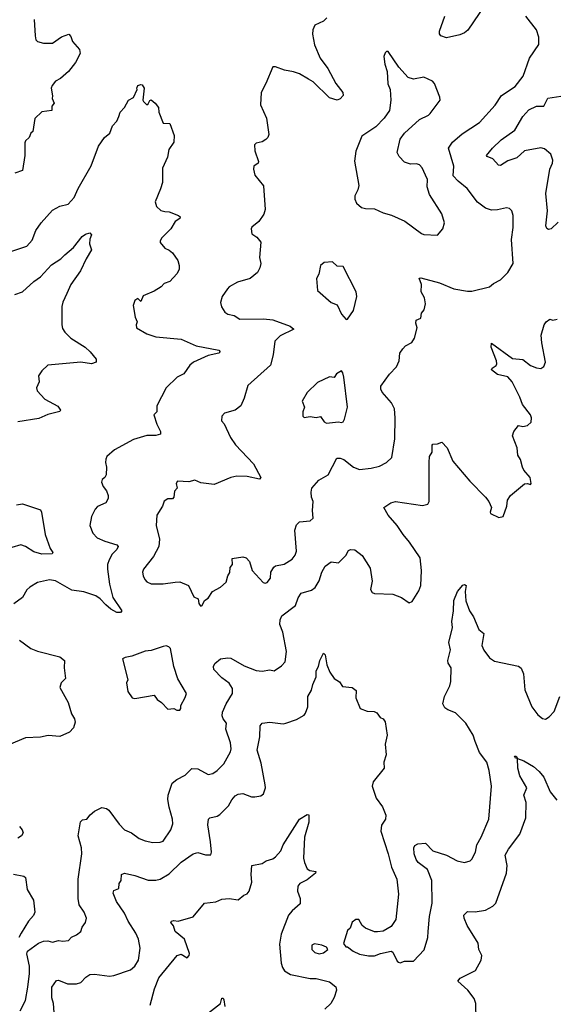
# Model space of a CAD drawing. Extents: x 2199565 to 2323334, y 894172 to 1018966.
# Tile 329 of 440: x 2297836 to 2301412, y 962790 to 969362. Entities that reach past the tile are written whole.
import ezdxf

# ---------------------------------------------------------------- set-up
doc = ezdxf.new("R2010")
doc.units = 0

msp = doc.modelspace()

# ---------------------------------------------------------------- linework, layer by layer
at = {"layer": '0CON10XD'}
for points in [[(2301016.9, 969573.1), (2300828.2, 969291.8), (2300806.4, 969273.6), (2300775, 969260), (2300685, 969240), (2300647.5, 969255), (2300638.3, 969268.3), (2300638, 969285), (2300674.4, 969385)], [(2297932.1, 969362.1), (2297939.2, 969255), (2297945, 969227.5), (2297955, 969216.2), (2297995, 969204), (2298055, 969204.3), (2298115, 969247.1), (2298165, 969264), (2298178.9, 969248.9), (2298188, 969215), (2298235, 969162.5), (2298241.2, 969135), (2298208.1, 969075), (2298163.1, 969015), (2298109.8, 968970.2), (2298075, 968951.4), (2298053.3, 968923.3), (2298047.5, 968905), (2298056.4, 968853.6), (2298053.3, 968835), (2298067.5, 968805), (2298050, 968785), (2298050, 968755), (2297985, 968746), (2297937.3, 968702.7), (2297923.6, 968616.4), (2297910, 968605), (2297898.8, 968575), (2297875.9, 968554.1), (2297870, 968540), (2297870.9, 968455), (2297855.6, 968355), (2297805, 968336.5)], [(2299885.7, 969375), (2299865, 969351.4), (2299806, 969325), (2299792, 969295), (2299790.6, 969265), (2299805, 969193.3), (2299841.4, 969105), (2299894, 969035), (2299947.1, 968935), (2299994.2, 968875), (2299995.7, 968855), (2299975, 968832.9), (2299955, 968824.4), (2299905, 968840.5), (2299795, 968947.5), (2299764.6, 968964.6), (2299705, 968999.4), (2299665, 969013.3), (2299605, 969023.8), (2299545, 969047.5), (2299525, 969047.5), (2299480, 968935), (2299447.5, 968875), (2299443.6, 968793.6), (2299484.1, 968704.1), (2299500, 968595), (2299492.5, 968575), (2299478.3, 968561.7), (2299453.9, 968546.1), (2299415, 968537.5), (2299404.2, 968525.8), (2299405.8, 968485.8), (2299430, 968415), (2299427.5, 968405), (2299400, 968385), (2299396, 968365), (2299406.2, 968325), (2299462.7, 968252.7), (2299475.6, 968095), (2299465, 968063.3), (2299433.3, 968015), (2299385, 967976.2), (2299380.8, 967965), (2299385, 967932.5), (2299419.3, 967909.3), (2299447, 967877), (2299438, 967775), (2299445.6, 967735), (2299439.4, 967705), (2299424.3, 967675), (2299375.6, 967634.4), (2299291.1, 967608.9), (2299235, 967578.6), (2299222.5, 967565), (2299188, 967515), (2299176.7, 967475), (2299183.3, 967445), (2299205, 967410), (2299225.9, 967395.9), (2299266.9, 967386.9), (2299305, 967362.5), (2299464.5, 967365.5), (2299525, 967358.1), (2299641.2, 967315), (2299666.7, 967295), (2299575, 967252), (2299538.8, 967215), (2299528.8, 967125), (2299510.8, 967055), (2299360, 966920), (2299335.5, 966834.5), (2299312, 966785), (2299275, 966756), (2299202.5, 966735), (2299186.7, 966715), (2299183.3, 966685), (2299201.2, 966665), (2299243.6, 966573.6), (2299277.5, 966525), (2299397.6, 966397.6), (2299446.2, 966305), (2299437.5, 966295), (2299355, 966312.2), (2299285, 966315.5), (2299245, 966305.6), (2299135, 966259.2), (2299045, 966270.8), (2299005, 966287.1), (2298965, 966276), (2298889.3, 966280.7), (2298880.8, 966265), (2298887.5, 966235), (2298870, 966215), (2298866, 966174), (2298855.9, 966164.1), (2298825, 966162.5), (2298801.2, 966148.8), (2298788.8, 966115), (2298751.2, 966055), (2298747.5, 965985), (2298768.9, 965895), (2298765.7, 965845), (2298730.6, 965779.4), (2298662.5, 965695), (2298655.8, 965675), (2298660.3, 965650.3), (2298670.8, 965625), (2298685, 965610), (2298715, 965597.1), (2298795, 965596.5), (2298873.8, 965606.2), (2298905, 965609.4), (2298963.8, 965585), (2298999.3, 965509.3), (2299027.5, 965495), (2299032, 965465), (2299040.5, 965450.5), (2299045, 965446.7)], [(2299045, 965446.7), (2299055, 965451.2), (2299070, 965485), (2299095, 965501.2), (2299124, 965545), (2299176.1, 965573.9), (2299215, 965607.5), (2299225, 965650), (2299239.3, 965670.7), (2299242, 965705), (2299256.2, 965725), (2299253.9, 965766.1), (2299325, 965776), (2299348.8, 965768.8), (2299370, 965745), (2299387.5, 965685), (2299462.5, 965605), (2299475, 965600), (2299487.5, 965605), (2299510, 965635), (2299513.8, 965675), (2299532.3, 965707.7), (2299545, 965716), (2299602.6, 965727.4), (2299655, 965760.6), (2299675, 965788), (2299683.6, 965815), (2299673.3, 965955), (2299685, 965990), (2299705, 966009.2), (2299775, 966016.2), (2299796.2, 966035), (2299790.6, 966085), (2299794.2, 966145), (2299784.5, 966174.5), (2299782.7, 966207.3), (2299786, 966234), (2299832.9, 966287.1), (2299895, 966323.8), (2299953.8, 966435), (2299975, 966436), (2300000, 966425), (2300064, 966375), (2300105, 966358.9), (2300182.1, 966367.9), (2300237.6, 966382.4), (2300284.3, 966405.7), (2300321.2, 966438.8), (2300340.9, 966565), (2300342.7, 966705), (2300337.8, 966765), (2300318.6, 966805), (2300256.9, 966875), (2300247.1, 966895), (2300247.5, 966915), (2300305, 966996), (2300351.2, 967045), (2300368.8, 967085), (2300373.8, 967135), (2300393.3, 967165), (2300412.5, 967185), (2300453.9, 967206.1), (2300471.2, 967235), (2300488.8, 967305), (2300481.2, 967335), (2300483.8, 967355), (2300515, 967370), (2300518.3, 967401.7), (2300536.7, 967425), (2300546.2, 967465), (2300537.5, 967505), (2300516.9, 967545), (2300519.2, 967595), (2300503.3, 967636.7), (2300515, 967638.8), (2300638.8, 967605), (2300735, 967565.6), (2300825, 967548.9), (2300855, 967550), (2300971.2, 967578.8), (2300998.8, 967601.2), (2301046.7, 967625), (2301095.4, 967674.6), (2301131.1, 967735), (2301120, 967895), (2301130, 967975), (2301130, 968055), (2301122, 968085), (2301105, 968102), (2301085.6, 968105.6), (2301025, 968092.2), (2300985, 968090.6), (2300945, 968103.1), (2300893, 968143), (2300822.5, 968235), (2300763.5, 968283.5), (2300730.1, 968320.1), (2300734.1, 968385), (2300697.8, 968505), (2300725, 968543.1), (2300790.6, 968599.4), (2300905, 968675.7), (2301009.3, 968790.7), (2301052.5, 968855), (2301144.6, 968915.4), (2301196.5, 968985), (2301240, 969105), (2301301.2, 969195), (2301300.8, 969245), (2301285, 969293.3), (2301214.1, 969385.9)], [(2300625, 967923.8), (2300660, 967965), (2300672.5, 968005), (2300654, 968065), (2300572.5, 968195), (2300556.9, 968245), (2300558, 968295), (2300545.8, 968325), (2300522.3, 968372.3), (2300505, 968392.5), (2300485, 968400), (2300445, 968398), (2300405, 968410.8), (2300368.3, 968448.3), (2300356.2, 968475), (2300376.2, 968565), (2300406, 968605), (2300504.2, 968695.8), (2300565, 968723.8), (2300576.7, 968735), (2300643.8, 968825), (2300641.2, 968845), (2300606, 968935), (2300591.7, 968951.7), (2300535, 968977.7), (2300464.3, 968964.3), (2300430, 968975), (2300366.7, 969045), (2300295, 969150), (2300285, 969150), (2300275, 969140), (2300267.5, 969115), (2300273.3, 969065), (2300290, 969015), (2300293.9, 968933.9), (2300308.8, 968895), (2300314, 968825), (2300303.8, 968755), (2300268.8, 968705), (2300212.7, 968647.3), (2300120, 968585), (2300080, 968485), (2300071.7, 968418.3), (2300100, 968255), (2300093.9, 968226.1), (2300073.3, 968185), (2300072.7, 968162.7), (2300085, 968137.5), (2300118.8, 968108.8), (2300145, 968100.8), (2300205, 968099.2), (2300262.6, 968072.6), (2300317.6, 968057.6), (2300406.6, 968016.6), (2300517.5, 967935), (2300535, 967928), (2300625, 967923.8)], [(2298536.2, 968775), (2298562.5, 968825), (2298595, 968842.5), (2298620, 968895), (2298617.5, 968905), (2298625, 968922.5), (2298645, 968930), (2298655, 968927.5), (2298667.5, 968905), (2298657.5, 968825), (2298662.5, 968815), (2298685, 968792.5), (2298695, 968800), (2298705, 968822.5), (2298715, 968827.5), (2298740, 968805), (2298763.3, 968775), (2298766.2, 968745), (2298795, 968670), (2298839.3, 968669.3), (2298868.3, 968588.3), (2298866.2, 968545), (2298832, 968495), (2298823.8, 968445), (2298789.5, 968370.5), (2298788.8, 968275), (2298777.3, 968232.7), (2298740, 968145), (2298748.8, 968115), (2298779.1, 968089.1), (2298805, 968080.8), (2298835, 968080), (2298897.5, 968055), (2298906.7, 968045), (2298905.7, 968034.3), (2298873.8, 968015), (2298846, 967965), (2298784.1, 967905.9), (2298773.3, 967885), (2298773.9, 967873.9), (2298805, 967836.2), (2298834.2, 967824.2), (2298855.7, 967805.7), (2298891.2, 967755), (2298901.7, 967721.7), (2298900, 967695), (2298886.2, 967665), (2298838, 967615), (2298801.7, 967601.7), (2298780.5, 967579.5), (2298735, 967549.2), (2298661.7, 967518.3), (2298645, 967480), (2298625, 967500), (2298605, 967487.5), (2298594, 967455), (2298606.7, 967375), (2298620, 967345), (2298613.3, 967325), (2298616.7, 967305), (2298684.6, 967264.6), (2298745, 967245.7), (2298915, 967228.6), (2299015, 967185.6), (2299165, 967155.4), (2299174, 967145), (2299166.7, 967135), (2299095, 967121.2), (2298996.2, 967075), (2298971.2, 967055), (2298931.7, 966998.3), (2298886.7, 966975), (2298814, 966905), (2298751.2, 966785), (2298752.5, 966745), (2298732.5, 966725), (2298750.8, 966660.8), (2298776.1, 966613.9), (2298775.9, 966594.1), (2298744.2, 966585.8), (2298685, 966587.1), (2298595, 966560), (2298469.5, 966490.5), (2298417.5, 966445), (2298410.7, 966429.3), (2298408.8, 966405), (2298416.2, 966375), (2298413, 966323), (2298405, 966306.7), (2298387.7, 966292.3), (2298382, 966275), (2298393.3, 966245), (2298415, 966217.5), (2298426.2, 966185), (2298426.2, 966165), (2298412.3, 966137.7), (2298356.8, 966113.2), (2298339.2, 966095), (2298315.6, 966045), (2298305.6, 965985), (2298324.4, 965935), (2298353.9, 965903.9), (2298405, 965880), (2298485, 965856), (2298493.3, 965845), (2298484, 965825), (2298454.2, 965795), (2298433.7, 965756.3), (2298423.3, 965725), (2298422.5, 965695), (2298436.4, 965595), (2298459.1, 965505), (2298517.5, 965415), (2298510, 965405), (2298485, 965405.8), (2298445, 965426.5), (2298410.5, 965455), (2298374.4, 965495), (2298345, 965516.2), (2298265, 965542.5), (2298185, 965553.6), (2298075, 965615.5), (2298035, 965623.5), (2297955, 965605.6), (2297905, 965574.2), (2297884.2, 965555), (2297855, 965505.8), (2297797.3, 965462.7)], [(2301349.4, 968200.6), (2301375.8, 968365), (2301393.1, 968405), (2301394.4, 968425), (2301381.9, 968465), (2301339.4, 968499.4), (2301315, 968506.3), (2301205, 968485.8), (2301155, 968440), (2301095, 968419.2), (2301045, 968388), (2301031.4, 968391.4), (2300995, 968432), (2300957.5, 968447.5), (2300952.5, 968455), (2300993.1, 968505), (2301050.9, 968559.1), (2301141.1, 968625), (2301195.6, 968715), (2301235, 968759.5), (2301285, 968784.5), (2301335.9, 968784.1), (2301362.7, 968837.3), (2301448.6, 968851.4)], [(2297745, 967803.1), (2297885, 967849.2), (2297919.7, 967890.3), (2297944.4, 967955), (2297978.9, 968005), (2298055, 968089.2), (2298105, 968117.5), (2298159.3, 968130.7), (2298201.1, 968175), (2298227.1, 968235), (2298314.3, 968385.7), (2298361.7, 968518.3), (2298402, 968575), (2298438.8, 968605), (2298456.4, 968653.6), (2298483.8, 968685), (2298498.8, 968715), (2298506.7, 968745), (2298536.2, 968775)], [(2301430.6, 968009.4), (2301385, 967966.2), (2301365, 967961.2), (2301355, 967967.5), (2301349.2, 967985), (2301359.2, 968085), (2301349.4, 968200.6)], [(2297805, 967527.5), (2297855.4, 967544.6), (2297930.8, 967615), (2297975, 967644.4), (2298048, 967725), (2298112, 967765), (2298136.8, 967793.2), (2298195, 967840), (2298254, 967915), (2298275, 967929.2), (2298305, 967938.8), (2298315.9, 967925.9), (2298303.9, 967896.1), (2298302, 967865), (2298316.7, 967825), (2298280, 967765), (2298242.5, 967685), (2298177.1, 967595), (2298151.8, 967535), (2298123.6, 967476.4), (2298117.4, 967447.4), (2298116.7, 967325), (2298121.4, 967301.4), (2298136.9, 967275), (2298177.1, 967235), (2298272.5, 967175), (2298306, 967145), (2298346.2, 967095), (2298346.7, 967075), (2298315.4, 967064.6), (2298245, 967075.7), (2298023.3, 967055), (2297985, 967018.8), (2297962, 966985), (2297966, 966945), (2297948.8, 966905), (2297952.5, 966885), (2298005, 966829.2), (2298091.7, 966781.7), (2298108.8, 966755), (2298103.9, 966746.1), (2298025, 966725.7), (2297965, 966700.5), (2297825, 966677.1)], [(2300015, 967360), (2300025, 967362.5), (2300065, 967420), (2300086, 967515), (2300083.3, 967545), (2299995, 967713.3), (2299955, 967716.7), (2299925, 967746), (2299868.3, 967741.7), (2299845, 967720), (2299832.5, 967662.5), (2299816.7, 967635), (2299823.3, 967555), (2299915, 967474), (2299955, 967458.8), (2299985, 967396.7), (2300015, 967360)], [(2297839.2, 962745), (2297874.5, 962815.5), (2297891.9, 962905), (2297901.1, 962995), (2297901.9, 963045), (2297883.9, 963126.1), (2297887.5, 963145), (2297962.4, 963197.6), (2297995, 963210), (2298023.9, 963213.9), (2298055, 963204.3), (2298095, 963215.6), (2298125, 963210.8), (2298162.5, 963215), (2298182.1, 963237.9), (2298215, 963252.9), (2298243.8, 963275), (2298253.8, 963305), (2298276, 963335), (2298282.5, 963365), (2298267.5, 963405), (2298232.4, 963452.4), (2298226.7, 963495), (2298227.5, 963625), (2298251.1, 963795), (2298248.8, 963835), (2298227.5, 963915), (2298242.8, 964007.2), (2298255, 964020), (2298285, 964024.3), (2298306.3, 964053.7), (2298335, 964079.2), (2298385, 964104), (2298415, 964096), (2298431.2, 964085), (2298501.2, 963991.2), (2298536, 963955), (2298583.5, 963933.5), (2298635, 963895.8), (2298675, 963880), (2298725, 963870), (2298775, 963870.8), (2298795, 963878.8), (2298845, 963953.3), (2298857.8, 963995), (2298856.9, 964025), (2298833.5, 964105), (2298825.5, 964155.5), (2298826.4, 964185), (2298854.6, 964265.4), (2298885, 964290), (2298940.3, 964319.7), (2298985.9, 964364.1), (2299025, 964361.9), (2299095, 964324.5), (2299125, 964330.5), (2299155, 964351.1), (2299198.1, 964395), (2299243.3, 964475), (2299247.5, 964495), (2299243.3, 964535), (2299213.1, 964625), (2299217.1, 964665), (2299194.3, 964695), (2299187.5, 964715), (2299191.1, 964738.9), (2299213.6, 964795), (2299257.5, 964865), (2299256.5, 964896.5), (2299233.6, 964933.6), (2299185, 964968), (2299133.4, 965023.4), (2299129.2, 965045), (2299138, 965065), (2299176.2, 965095), (2299225, 965103.3), (2299245, 965098.9), (2299335, 965048.9), (2299415, 965016.9), (2299455, 965012.5), (2299505, 965022), (2299535, 965016.2), (2299585, 965048.6), (2299607.8, 965075), (2299618.1, 965145), (2299593.7, 965273.7), (2299573.5, 965325), (2299574.5, 965355), (2299586.7, 965383.3), (2299678.3, 965451.7), (2299695, 965502.5), (2299715, 965533.3), (2299785, 965554.2), (2299808.5, 965571.5), (2299835, 965616.7), (2299852.2, 965675), (2299875.5, 965714.5), (2299915, 965742.5), (2299965, 965736.7), (2300013.3, 965785), (2300031.7, 965818.3), (2300045, 965826), (2300074, 965824), (2300123.3, 965785), (2300175, 965700), (2300188.1, 965615), (2300178.3, 965558.3), (2300188.3, 965538.3), (2300205, 965531.2), (2300327.9, 965527.9), (2300385, 965504), (2300435, 965470), (2300455, 965477.5), (2300501.3, 965548.7), (2300513.1, 965585), (2300518.9, 965685), (2300508.9, 965768.9), (2300438.6, 965875), (2300395, 965925.7), (2300355.3, 965985.3), (2300295, 966053.8), (2300267.5, 966105), (2300313, 966137), (2300345, 966145.8), (2300525, 966118.6), (2300561.7, 966128.3), (2300568.8, 966145), (2300568.9, 966405), (2300572.9, 966445), (2300590, 966475), (2300589.3, 966520.7), (2300595, 966527.5), (2300625, 966530), (2300655, 966542.5), (2300690, 966505), (2300727.5, 966415), (2300840.7, 966280.7), (2300945.5, 966175.5), (2300968.8, 966145), (2300986.7, 966105), (2300976.7, 966075), (2300980, 966065), (2301035, 966038.8), (2301062.5, 966045), (2301088, 966115), (2301093.3, 966155), (2301113.3, 966185), (2301205, 966263.3), (2301226.2, 966266.2), (2301245, 966260), (2301250, 966265), (2301243.8, 966305), (2301201.2, 966355), (2301192, 966375), (2301178.8, 966425), (2301161.2, 966455), (2301156, 966505), (2301126.2, 966585), (2301135, 966612.5), (2301165, 966652.5), (2301195, 966646.7), (2301225, 966652.5), (2301250, 966675), (2301252.5, 966705), (2301246.2, 966725), (2301192.1, 966792.1), (2301175, 966842.5), (2301124.2, 966945), (2301095, 966978.2), (2301025, 966994.4), (2300985.8, 967025), (2300989.2, 967035), (2301015.9, 967054.1), (2301021.5, 967065), (2301019.1, 967085), (2300984.5, 967175), (2300985, 967202.5), (2301125, 967100), (2301195, 967094.4), (2301245, 967053.8), (2301285, 967038.1), (2301315, 967033.8), (2301335, 967047.5), (2301346.2, 967075), (2301320.6, 967205), (2301318, 967255), (2301336.7, 967325), (2301350, 967345), (2301375, 967363.3), (2301395, 967356.7), (2301425, 967363.3)], [(2299885, 966668.8), (2299965, 966678), (2299985, 966673.8), (2299995, 966676.7), (2300004.3, 966695.7), (2300024, 966775), (2299999.2, 966975), (2299994, 967004), (2299985, 967017.5), (2299951.7, 966998.3), (2299935, 966973.3), (2299905, 966977.5), (2299825, 966940), (2299755.9, 966874.1), (2299722, 966815), (2299736.7, 966775), (2299726.4, 966743.6), (2299726.7, 966715), (2299735, 966706.7), (2299775, 966712.5), (2299815, 966706.2), (2299845, 966713.3), (2299868, 966678), (2299885, 966668.8)], [(2297815, 966124.3), (2297855, 966130), (2297975, 966090), (2297982.5, 966075), (2298006, 965925), (2298040.9, 965830.9), (2298057.5, 965805), (2298053, 965797), (2297983.3, 965793.3), (2297930.8, 965810.8), (2297875, 965845.6), (2297845, 965857.1), (2297785, 965838.6)], [(2298066.7, 962735), (2298061.9, 962795), (2298051.7, 962831.7), (2298051.9, 962905), (2298082, 962948), (2298095, 962951.1), (2298155, 962926.9), (2298215, 962925.6), (2298245, 962934), (2298278.3, 962971.7), (2298305, 962988.6), (2298335, 962990.5), (2298435, 962977.9), (2298465, 962981.1), (2298575, 963019.2), (2298605, 963044), (2298630, 963085), (2298639.5, 963165), (2298630, 963225), (2298611.5, 963265), (2298559.6, 963345), (2298535, 963398.6), (2298482.5, 963475), (2298460.8, 963530.8), (2298465, 963550), (2298497.1, 963562.9), (2298500.8, 963595), (2298513, 963617), (2298516.2, 963655), (2298535, 963664.2), (2298605, 963650), (2298695, 963617.5), (2298745, 963617.8), (2298775, 963625.6), (2298835, 963661.1), (2298915, 963737.5), (2298995, 963794.3), (2299025, 963802.5), (2299076.4, 963786.4), (2299111.7, 963788.3), (2299116, 963805), (2299109.4, 963875), (2299092.5, 963987.5), (2299095.7, 964024.3), (2299105.7, 964034.3), (2299155, 964044.3), (2299172.8, 964057.2), (2299230.8, 964115), (2299252.5, 964155), (2299275, 964180), (2299295, 964192.5), (2299325, 964195.8), (2299384.5, 964174.5), (2299405.7, 964174.3), (2299445, 964180.8), (2299464, 964195), (2299476.9, 964235), (2299475.7, 964254.3), (2299448.7, 964398.7), (2299421.9, 964485), (2299438.5, 964575), (2299440.6, 964649.4), (2299455, 964666.7), (2299505, 964672.5), (2299595, 964661.2), (2299612.9, 964667.1), (2299685, 964691.2), (2299735, 964720), (2299745, 964733.8), (2299760.6, 964775), (2299760, 964845), (2299783.9, 964886.1), (2299792.5, 964925), (2299815.8, 964975), (2299816.2, 965015), (2299831.2, 965045), (2299838.8, 965085), (2299865, 965132.5), (2299875, 965122.5), (2299887.5, 965055), (2299906.1, 965006.1), (2299936.2, 964965), (2299971.7, 964941.7), (2299991.7, 964911.7), (2300055, 964903.8), (2300082.5, 964885), (2300081.2, 964835), (2300110, 964765), (2300155, 964746.2), (2300203, 964743), (2300220, 964735), (2300242.5, 964705), (2300262.5, 964695), (2300276.2, 964675), (2300288.8, 964585), (2300276.2, 964525), (2300283.3, 964455), (2300266.2, 964405), (2300268.8, 964365), (2300196, 964275), (2300189.2, 964245), (2300215.8, 964165.8), (2300258.3, 964108.3), (2300281.4, 964051.4), (2300278.6, 964025), (2300251.4, 963985), (2300247.5, 963945), (2300295.7, 963795), (2300317.5, 963705), (2300354, 963625), (2300364, 963525), (2300346, 963355), (2300315, 963310), (2300261.7, 963278.3), (2300225, 963273.8), (2300205, 963273.8), (2300145, 963298.8), (2300123.3, 963315), (2300100, 963355), (2300080, 963355), (2300055, 963337.5), (2300041.2, 963298.8), (2300025, 963282.5), (2299997.5, 963195), (2300013.8, 963173.8), (2300025, 963173.3), (2300062.5, 963145), (2300105, 963124), (2300165, 963113.3), (2300205, 963113.8), (2300245, 963128.8), (2300315, 963143.3), (2300327.3, 963137.3), (2300355, 963077.5), (2300365, 963070), (2300375, 963066.7), (2300405, 963076.7), (2300465, 963077.5), (2300535.9, 963154.1), (2300561.2, 963235), (2300563.8, 963275), (2300571.4, 963375), (2300590, 963465), (2300588.1, 963615), (2300558.5, 963688.5), (2300496.7, 963735), (2300482, 963755), (2300469.2, 963795), (2300468, 963835), (2300475, 963848.8), (2300495, 963861.2), (2300544.1, 963865.9), (2300594.3, 963814.3), (2300684.3, 963784.3), (2300756.8, 963746.8), (2300805, 963736), (2300842.7, 963747.3), (2300855, 963758.8), (2300878, 963805), (2300887.5, 963855), (2300917.1, 963905), (2300967.1, 964025), (2300986.5, 964245), (2300969.2, 964349.2), (2300953.5, 964405), (2300905, 964470), (2300877.3, 964542.7), (2300862.2, 964585), (2300814.3, 964665), (2300745, 964735.7), (2300695, 964754.5), (2300675, 964769.2), (2300660, 964795), (2300672, 964845), (2300708.6, 964915), (2300714.4, 964945), (2300716.5, 965035), (2300695.8, 965065.8), (2300693.6, 965085), (2300711.4, 965155), (2300701.4, 965205), (2300724.3, 965305), (2300720.6, 965345), (2300731.9, 965415), (2300734.5, 965485), (2300758, 965545), (2300795, 965587.5), (2300805, 965592.5), (2300816, 965586), (2300809.4, 965545), (2300815, 965482.5), (2300838, 965415), (2300866, 965375), (2300901.7, 965291.7), (2300933.8, 965265), (2300921.4, 965185), (2300933.4, 965153.4), (2300972.8, 965102.8), (2301005, 965080), (2301165.7, 965045.7), (2301182.7, 965032.7), (2301199.2, 964995), (2301207.6, 964887.6), (2301254.3, 964775), (2301295, 964720.8), (2301325, 964696.2), (2301345, 964693.3), (2301371.2, 964708.8), (2301404.2, 964745), (2301441.2, 964845)], [(2297835, 965220), (2297911.2, 965165), (2297955, 965146.5), (2298105, 965108.6), (2298136.2, 965085), (2298134.3, 965035), (2298142, 964965), (2298114, 964935), (2298104.3, 964905), (2298161.1, 964805), (2298182.5, 964727.5), (2298203.1, 964695), (2298206.8, 964673.2), (2298195.7, 964634.3), (2298170, 964605), (2298105, 964578.1), (2298026.8, 964583.2), (2297975, 964572.2), (2297875, 964569.2), (2297765, 964522.5)], [(2298905, 964753.3), (2298912.5, 964765), (2298912.5, 964785), (2298941.7, 964838.3), (2298948.8, 964865), (2298892.6, 964962.6), (2298866.4, 965045), (2298842.5, 965165), (2298832.5, 965175), (2298815, 965182.5), (2298795, 965178.8), (2298715, 965152), (2298675, 965145.8), (2298585, 965112.5), (2298540, 965105), (2298522.5, 965095), (2298558.8, 964955), (2298550, 964935), (2298558.3, 964878.3), (2298587.5, 964835), (2298605, 964830), (2298735, 964853.8), (2298755, 964823.8), (2298783.9, 964803.9), (2298825, 964760), (2298865, 964763.3), (2298885, 964753.8), (2298905, 964753.3)], [(2300883.1, 962685), (2300881.4, 962795), (2300869.3, 962829.3), (2300827.8, 962885), (2300761.2, 962945), (2300776.2, 962965), (2300879.2, 963015), (2300917.5, 963085), (2300921.4, 963115), (2300901.9, 963155), (2300896.6, 963196.6), (2300822.7, 963315), (2300802.2, 963365), (2300801.9, 963385), (2300825, 963409.2), (2300875.7, 963405.7), (2300945, 963418.9), (2300995, 963444.4), (2301015.2, 963464.8), (2301085.4, 963665), (2301090.9, 963715), (2301077.5, 963785), (2301098.9, 963825), (2301175.7, 963924.3), (2301214.6, 964035), (2301216.8, 964136.8), (2301201.9, 964185), (2301220.8, 964235), (2301174.6, 964314.6), (2301160.8, 964365), (2301160, 964430), (2301145, 964433.3), (2301140, 964445), (2301150, 964445), (2301160, 964430), (2301202.5, 964415), (2301265, 964377.1), (2301303.3, 964343.3), (2301335.3, 964305.3), (2301377.9, 964207.9), (2301422.3, 964152.3)], [(2298706.5, 962783.5), (2298736.3, 962893.6), (2298765, 962966.9), (2298887.5, 963115), (2298915, 963123.3), (2298955, 963100), (2298967.5, 963115), (2298969.3, 963129.3), (2298935.6, 963225), (2298875, 963275.8), (2298863, 963313), (2298846, 963335), (2298848.8, 963345), (2298865, 963349.2), (2298895, 963343.8), (2298995, 963373.8), (2299070, 963465), (2299145, 963473.3), (2299185, 963492), (2299235, 963496), (2299295, 963487.5), (2299332.7, 963517.3), (2299354.1, 963525.9), (2299367.5, 963545), (2299385.6, 963605), (2299381.1, 963655), (2299385, 963716.7), (2299455, 963728.8), (2299481.7, 963748.3), (2299525, 963760), (2299545, 963773.8), (2299580, 963815), (2299595.8, 963855), (2299704.6, 964025.4), (2299755, 964056.7), (2299767.5, 964055), (2299766.9, 964005), (2299736.7, 963905), (2299730.9, 963765), (2299736.8, 963735), (2299755, 963694.2), (2299772.6, 963682.6), (2299812.5, 963675), (2299811.2, 963665), (2299755, 963620.9), (2299706, 963595), (2299692.7, 963577.3), (2299690, 963545), (2299708.1, 963495), (2299708.9, 963461.1), (2299655, 963414.3), (2299630.9, 963385), (2299582.3, 963257.7), (2299570.6, 963190.6), (2299582.5, 963065), (2299590.5, 963035), (2299605, 963013.1), (2299645, 962989.1), (2299775, 962962.5), (2299815, 962961.4), (2299905, 962938.6), (2299945.9, 962905.9), (2299951.2, 962885), (2299935.9, 962834.1), (2299914.1, 962795.9), (2299872.3, 962757.7)], [(2297836, 963976), (2297852.9, 963955), (2297858.6, 963935), (2297849.2, 963915), (2297825, 963898.1)], [(2297795, 963658), (2297865, 963645.8), (2297875.6, 963635.6), (2297885.8, 963555), (2297928.6, 963485), (2297937.1, 963405), (2297927.9, 963382.1), (2297895.8, 963345), (2297846.2, 963265), (2297831.2, 963235)], [(2299835, 963127.5), (2299865, 963134.2), (2299892.5, 963155), (2299885, 963170), (2299853.9, 963183.9), (2299805, 963193.3), (2299787.5, 963185), (2299786.7, 963155), (2299807.5, 963135), (2299835, 963127.5)], [(2299096.7, 962733.3), (2299175.8, 962794.2), (2299185, 962830), (2299195, 962830), (2299200, 962820), (2299206.2, 962775)]]:
    msp.add_lwpolyline(points, dxfattribs=at)

doc.saveas('drawing.dxf')
